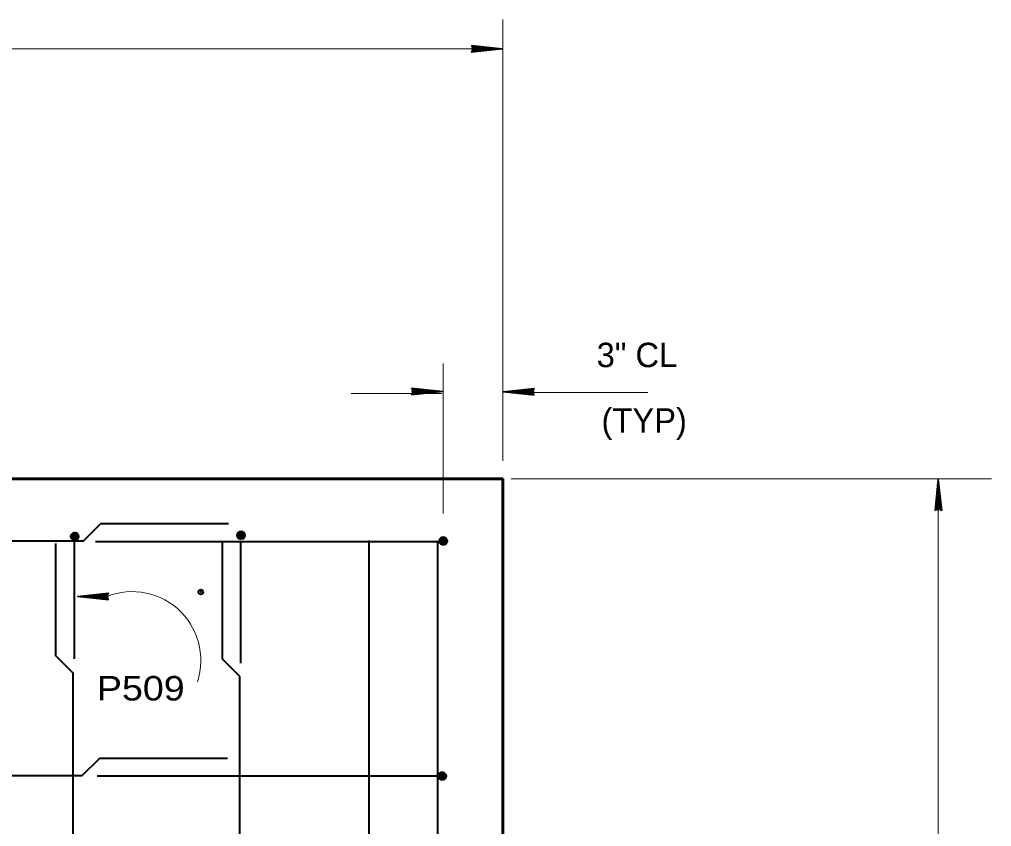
# Model space of a CAD drawing. Extents: x 14.14 to 17.34, y -1.61 to 0.38.
# Drawn here: x 14.9478 to 15.2792, y -0.9903 to -0.7151 of the extents above; entities that cross this region are included whole.
import ezdxf

# ---------------------------------------------------------------- set-up
doc = ezdxf.new("R2010")
doc.units = 0
doc.header["$LTSCALE"] = 0.0033
doc.header["$PDMODE"] = 32
doc.header["$PDSIZE"] = 0.00165
doc.layers.add('1', color=7, linetype='Continuous', lineweight=40)

msp = doc.modelspace()

# ---------------------------------------------------------------- linework, layer by layer
at = {"layer": '1', "lineweight": 13}
for p, q in [((15.112583, -0.865667), (15.112583, -0.715083)), ((14.529417, -0.725083), (15.111917, -0.725083)), ((15.09225, -0.883583), (15.09225, -0.832417)), ((15.112583, -0.838417), (15.112583, -0.838083)), ((15.112583, -0.838417), (15.112667, -0.838417)), ((15.060917, -0.842667), (15.091833, -0.842667)), ((15.12325, -0.84225), (15.162, -0.84225)), ((15.115417, -0.87175), (15.27925, -0.87175)), ((15.261083, -0.873583), (15.261083, -1.288417))]:
    msp.add_line(p, q, dxfattribs=at)
at = {"layer": '1', "lineweight": 35}
for p, q in [((15.101917, -0.725083), (15.1125, -0.725083)), ((15.102083, -0.72575), (15.109417, -0.725)), ((15.102167, -0.724083), (15.11, -0.725)), ((15.102167, -0.724083), (15.11, -0.725)), ((15.102167, -0.724167), (15.11, -0.725)), ((15.102167, -0.72425), (15.11, -0.725083)), ((15.102167, -0.72425), (15.11, -0.72525)), ((15.102167, -0.725917), (15.1095, -0.725083)), ((15.102167, -0.726), (15.1095, -0.72525)), ((15.102167, -0.726167), (15.1095, -0.725333)), ((15.0815, -0.841917), (15.092083, -0.841917)), ((15.081667, -0.842583), (15.089, -0.841833)), ((15.08175, -0.840917), (15.089583, -0.841833)), ((15.08175, -0.840917), (15.089583, -0.841833)), ((15.08175, -0.841), (15.089583, -0.841833)), ((15.08175, -0.841083), (15.089583, -0.841917)), ((15.08175, -0.841083), (15.089583, -0.842083)), ((15.08175, -0.84275), (15.089083, -0.841917)), ((15.123, -0.842917), (15.115167, -0.841917)), ((15.123, -0.841), (15.115667, -0.841833)), ((15.123, -0.841167), (15.115667, -0.841917)), ((15.123, -0.84125), (15.115667, -0.842083)), ((15.123083, -0.841417), (15.11575, -0.842167)), ((15.08175, -0.842833), (15.089083, -0.842083)), ((15.08175, -0.843), (15.089083, -0.842167)), ((15.12325, -0.842083), (15.112667, -0.842083)), ((15.123, -0.842917), (15.115167, -0.842083)), ((15.123, -0.843083), (15.115167, -0.842167)), ((15.123, -0.843083), (15.115167, -0.842167)), ((15.123, -0.843), (15.115167, -0.842167)), ((15.260083, -0.88225), (15.261, -0.874417)), ((15.260083, -0.88225), (15.261, -0.874417)), ((15.260167, -0.88225), (15.261, -0.874417)), ((15.26025, -0.88225), (15.261083, -0.874417)), ((15.26025, -0.88225), (15.26125, -0.874417)), ((15.26175, -0.882333), (15.261, -0.875)), ((15.261083, -0.8825), (15.261083, -0.871917)), ((15.261917, -0.88225), (15.261083, -0.874917)), ((15.262, -0.88225), (15.26125, -0.874917)), ((15.262167, -0.88225), (15.261333, -0.874917)), ((14.977917, -0.910833), (14.970583, -0.911667)), ((14.977917, -0.911), (14.970583, -0.91175)), ((14.977917, -0.911083), (14.970583, -0.911917)), ((14.978, -0.91125), (14.970667, -0.912)), ((14.978167, -0.911917), (14.967583, -0.911917)), ((14.977917, -0.91275), (14.970083, -0.91175)), ((14.977917, -0.91275), (14.970083, -0.911917)), ((14.977917, -0.912917), (14.970083, -0.912)), ((14.977917, -0.912917), (14.970083, -0.912)), ((14.977917, -0.912833), (14.970083, -0.912))]:
    msp.add_line(p, q, dxfattribs=at)
at = {"layer": '1', "lineweight": 60}
for p, q in [((14.7725, -0.87175), (15.112583, -0.87175)), ((15.112583, -0.87175), (15.112583, -0.871583))]:
    msp.add_line(p, q, dxfattribs=at)
at = {"layer": '1'}
for p, q in [((14.965667, -0.89225), (14.966, -0.890333)), ((14.965833, -0.892333), (14.966167, -0.890333)), ((14.965833, -0.891333), (14.967333, -0.891417)), ((14.965833, -0.891417), (14.967333, -0.8915)), ((14.965833, -0.8915), (14.967333, -0.891583)), ((14.965833, -0.891583), (14.967333, -0.891667)), ((14.965833, -0.891667), (14.967333, -0.89175)), ((14.965917, -0.89025), (14.967417, -0.890333)), ((14.965917, -0.892333), (14.96625, -0.890333)), ((14.965917, -0.890417), (14.967417, -0.8905)), ((14.965917, -0.8905), (14.967417, -0.890583)), ((14.965917, -0.890583), (14.967417, -0.890667)), ((14.965917, -0.890667), (14.967417, -0.89075)), ((14.965917, -0.89075), (14.967417, -0.890833)), ((14.965917, -0.890833), (14.967417, -0.890917)), ((14.965917, -0.890917), (14.967417, -0.891)), ((14.965917, -0.890917), (14.967417, -0.891)), ((14.965917, -0.891), (14.967417, -0.891167)), ((14.965917, -0.891167), (14.967417, -0.891333)), ((14.966, -0.892333), (14.966417, -0.890333)), ((14.966083, -0.892333), (14.9665, -0.890333)), ((14.96625, -0.892333), (14.966583, -0.890417)), ((14.966333, -0.892417), (14.966667, -0.890417)), ((14.966417, -0.892417), (14.966833, -0.890417)), ((14.9665, -0.892417), (14.966917, -0.8905)), ((14.966583, -0.892417), (14.967, -0.8905)), ((14.96675, -0.8925), (14.967167, -0.8905)), ((14.967, -0.8925), (14.967333, -0.8905)), ((14.967083, -0.8925), (14.967417, -0.890583)), ((14.967167, -0.8925), (14.9675, -0.890583)), ((14.96725, -0.892583), (14.967583, -0.890583)), ((15.022333, -0.891833), (15.022667, -0.889917)), ((15.0225, -0.891917), (15.022833, -0.889917)), ((15.0225, -0.890917), (15.024, -0.891)), ((15.0225, -0.891), (15.024, -0.891083)), ((15.0225, -0.891083), (15.024, -0.891167)), ((15.0225, -0.891167), (15.024, -0.89125)), ((15.0225, -0.89125), (15.024, -0.891333)), ((15.0225, -0.891333), (15.024, -0.891417)), ((15.0225, -0.891417), (15.024, -0.8915)), ((15.0225, -0.891583), (15.024, -0.891667)), ((15.0225, -0.891667), (15.024, -0.89175)), ((15.022583, -0.889833), (15.024083, -0.889917)), ((15.022583, -0.891917), (15.022917, -0.889917)), ((15.022583, -0.89), (15.024083, -0.890083)), ((15.022583, -0.890083), (15.024083, -0.890167)), ((15.022583, -0.890167), (15.024083, -0.89025)), ((15.022583, -0.89025), (15.024083, -0.890333)), ((15.022583, -0.890333), (15.024083, -0.890417)), ((15.022583, -0.890417), (15.024083, -0.8905)), ((15.022583, -0.8905), (15.024083, -0.890583)), ((15.022583, -0.8905), (15.024083, -0.890583)), ((15.022583, -0.890583), (15.024083, -0.89075)), ((15.022583, -0.89075), (15.024083, -0.890917)), ((15.022667, -0.891917), (15.023083, -0.889917)), ((15.02275, -0.891917), (15.023167, -0.889917)), ((15.022917, -0.891917), (15.02325, -0.89)), ((15.023, -0.892), (15.023333, -0.89)), ((15.023083, -0.892), (15.0235, -0.89)), ((15.023167, -0.892), (15.023583, -0.890083)), ((15.02325, -0.892), (15.023667, -0.890083)), ((15.023417, -0.892083), (15.023833, -0.890083)), ((15.023667, -0.892083), (15.024, -0.890083)), ((15.02375, -0.892083), (15.024083, -0.890167)), ((15.023833, -0.892083), (15.024167, -0.890167)), ((15.023917, -0.892167), (15.02425, -0.890167)), ((14.965833, -0.89175), (14.967333, -0.891833)), ((14.965833, -0.891833), (14.967333, -0.891917)), ((14.965833, -0.892), (14.967333, -0.892083)), ((14.965833, -0.892083), (14.967333, -0.892167)), ((14.965833, -0.892167), (14.967333, -0.89225)), ((14.965833, -0.89225), (14.967333, -0.892333)), ((14.965833, -0.892333), (14.967333, -0.892417)), ((14.966417, -0.89325), (14.966417, -0.933167)), ((14.973667, -0.893167), (15.092333, -0.893167)), ((15.0225, -0.89175), (15.024, -0.891833)), ((15.0225, -0.891833), (15.024, -0.891917)), ((15.0225, -0.891917), (15.024, -0.892)), ((15.023083, -0.893167), (15.023083, -0.934667)), ((15.090333, -0.89325), (15.090333, -1.200583)), ((15.091083, -0.893667), (15.091167, -0.892167)), ((15.093167, -0.8935), (15.091167, -0.893083)), ((15.093167, -0.893583), (15.091167, -0.893167)), ((15.093167, -0.893667), (15.091167, -0.893333)), ((15.093167, -0.89375), (15.091167, -0.893417)), ((15.093083, -0.893917), (15.091167, -0.893583)), ((15.09125, -0.893667), (15.091333, -0.892167)), ((15.09325, -0.893167), (15.09125, -0.89275)), ((15.09325, -0.89325), (15.09125, -0.892917)), ((15.093167, -0.893333), (15.09125, -0.893)), ((15.091333, -0.893667), (15.091417, -0.892167)), ((15.093333, -0.892583), (15.091333, -0.89225)), ((15.093333, -0.892833), (15.091333, -0.892417)), ((15.09325, -0.893), (15.091333, -0.892583)), ((15.09325, -0.893083), (15.091333, -0.892667)), ((15.093417, -0.892333), (15.091417, -0.892)), ((15.093333, -0.892417), (15.091417, -0.892083)), ((15.091417, -0.893667), (15.0915, -0.892167)), ((15.093333, -0.8925), (15.091417, -0.892167)), ((15.0915, -0.893667), (15.091583, -0.892167)), ((15.091583, -0.893667), (15.091667, -0.892167)), ((15.091667, -0.893667), (15.09175, -0.892167)), ((15.09175, -0.893667), (15.091833, -0.892167)), ((15.09175, -0.893667), (15.091833, -0.892167)), ((15.091833, -0.893667), (15.092, -0.892167)), ((15.092, -0.893667), (15.092167, -0.892167)), ((15.092167, -0.89375), (15.09225, -0.89225)), ((15.09225, -0.89375), (15.092333, -0.89225)), ((15.092333, -0.89375), (15.092417, -0.89225)), ((15.092417, -0.89375), (15.0925, -0.89225)), ((15.0925, -0.89375), (15.092583, -0.89225)), ((15.092583, -0.89375), (15.092667, -0.89225)), ((15.092667, -0.89375), (15.09275, -0.89225)), ((15.092833, -0.89375), (15.092917, -0.89225)), ((15.092917, -0.89375), (15.093, -0.89225)), ((15.093, -0.89375), (15.093083, -0.89225)), ((15.093083, -0.89375), (15.093167, -0.89225)), ((15.093167, -0.89375), (15.09325, -0.89225)), ((14.97425, -0.973083), (15.090583, -0.973083)), ((15.09075, -0.97375), (15.09275, -0.974083)), ((15.090833, -0.97325), (15.092833, -0.973667)), ((15.090833, -0.9735), (15.092833, -0.973833)), ((15.090833, -0.973583), (15.09275, -0.973917)), ((15.090833, -0.973667), (15.09275, -0.974)), ((15.091, -0.972333), (15.090917, -0.973833)), ((15.090917, -0.972833), (15.092917, -0.973167)), ((15.090917, -0.972917), (15.092917, -0.973333)), ((15.090917, -0.973), (15.092833, -0.973417)), ((15.090917, -0.973083), (15.092833, -0.9735)), ((15.091083, -0.972333), (15.091, -0.973833)), ((15.091, -0.972333), (15.093, -0.972667)), ((15.091, -0.972417), (15.093, -0.97275)), ((15.091, -0.9725), (15.093, -0.972917)), ((15.091, -0.972583), (15.093, -0.973)), ((15.091, -0.97275), (15.092917, -0.973083)), ((15.091083, -0.972167), (15.093, -0.9725)), ((15.091167, -0.972333), (15.091083, -0.973833)), ((15.09125, -0.972333), (15.091167, -0.973833)), ((15.091333, -0.972333), (15.09125, -0.973833)), ((15.0915, -0.972333), (15.091417, -0.973833)), ((15.091583, -0.972333), (15.0915, -0.973833)), ((15.091667, -0.972333), (15.091583, -0.973833)), ((15.09175, -0.972333), (15.091667, -0.973833)), ((15.091833, -0.972333), (15.09175, -0.973833)), ((15.091917, -0.972333), (15.091833, -0.973833)), ((15.092, -0.972333), (15.091917, -0.973833)), ((15.092167, -0.972417), (15.092, -0.973917)), ((15.092333, -0.972417), (15.092167, -0.973917)), ((15.092417, -0.972417), (15.092333, -0.973917)), ((15.092417, -0.972417), (15.092333, -0.973917)), ((15.0925, -0.972417), (15.092417, -0.973917)), ((15.092583, -0.972417), (15.0925, -0.973917)), ((15.092667, -0.972417), (15.092583, -0.973917)), ((15.09275, -0.972417), (15.092667, -0.973917)), ((15.092833, -0.972417), (15.09275, -0.973917)), ((15.092917, -0.972417), (15.092833, -0.973917)), ((15.093083, -0.972417), (15.093, -0.973917))]:
    msp.add_line(p, q, dxfattribs=at)
at = {"layer": '1', "lineweight": 35}
for points in [[(15.101917, -0.724), (15.1125, -0.725083), (15.101917, -0.72625), (15.1025, -0.725083)], [(15.102667, -0.725), (15.107333, -0.724917), (15.107333, -0.725), (15.106417, -0.725), (15.102667, -0.724917), (15.105667, -0.724833), (15.1025, -0.72475), (15.10475, -0.724667), (15.1025, -0.724583), (15.106, -0.724833), (15.110667, -0.725), (15.10975, -0.72525), (15.111, -0.72525), (15.102667, -0.72525), (15.105083, -0.725417), (15.1025, -0.725417), (15.107833, -0.725), (15.1025, -0.725667)], [(15.0815, -0.840833), (15.092083, -0.841917), (15.0815, -0.843083), (15.082083, -0.841917)], [(15.08225, -0.841833), (15.086917, -0.84175), (15.086917, -0.841833), (15.086, -0.841833), (15.08225, -0.84175), (15.08525, -0.841667), (15.082083, -0.841583), (15.084333, -0.8415), (15.082083, -0.841417), (15.085583, -0.841667), (15.09025, -0.841833), (15.089333, -0.842083), (15.090583, -0.842083), (15.08225, -0.842083), (15.084667, -0.84225), (15.082083, -0.84225), (15.087417, -0.841833), (15.082083, -0.8425)], [(15.12325, -0.843167), (15.112667, -0.842083), (15.12325, -0.840917), (15.122667, -0.842083)], [(15.1225, -0.842167), (15.117833, -0.84225), (15.117833, -0.842167), (15.11875, -0.842167), (15.1225, -0.84225), (15.1195, -0.842333), (15.122667, -0.842417), (15.120417, -0.8425), (15.122667, -0.842583), (15.119167, -0.842333), (15.1145, -0.842167), (15.115417, -0.841917), (15.114167, -0.841917), (15.1225, -0.841917), (15.120083, -0.84175), (15.122667, -0.84175), (15.117333, -0.842167), (15.122667, -0.8415)], [(15.26, -0.8825), (15.261083, -0.871917), (15.26225, -0.8825), (15.261083, -0.881917)], [(15.261, -0.88175), (15.260917, -0.877083), (15.261, -0.877083), (15.261, -0.878), (15.260917, -0.88175), (15.260833, -0.87875), (15.26075, -0.881917), (15.260667, -0.879667), (15.260583, -0.881917), (15.260833, -0.878417), (15.261, -0.87375), (15.26125, -0.874667), (15.26125, -0.873417), (15.26125, -0.88175), (15.261417, -0.879333), (15.261417, -0.881917), (15.261, -0.876583), (15.261667, -0.881917)], [(14.978167, -0.913), (14.967583, -0.911917), (14.978167, -0.91075), (14.977583, -0.911917)], [(14.977417, -0.912), (14.97275, -0.912083), (14.97275, -0.912), (14.973667, -0.912), (14.977417, -0.912083), (14.974417, -0.912167), (14.977583, -0.91225), (14.975333, -0.912333), (14.977583, -0.912417), (14.974083, -0.912167), (14.969417, -0.912), (14.970333, -0.91175), (14.969083, -0.91175), (14.977417, -0.91175), (14.975, -0.911583), (14.977583, -0.911583), (14.97225, -0.912), (14.977583, -0.911333)]]:
    msp.add_lwpolyline(points, close=True, dxfattribs=at)
for points in [[(15.102667, -0.725), (15.10225, -0.72425), (15.1025, -0.7245), (15.102667, -0.724833), (15.102917, -0.72475), (15.10275, -0.724417), (15.102583, -0.725167), (15.102417, -0.725667), (15.102167, -0.726083)], [(15.08225, -0.841833), (15.081833, -0.841083), (15.082083, -0.841333), (15.08225, -0.841667), (15.0825, -0.841583), (15.082333, -0.84125), (15.082167, -0.842), (15.082, -0.8425), (15.08175, -0.842917)], [(15.1225, -0.842167), (15.122917, -0.842917), (15.122667, -0.842667), (15.1225, -0.842333), (15.12225, -0.842417), (15.122417, -0.84275), (15.122583, -0.842), (15.12275, -0.8415), (15.123, -0.841083)], [(15.261, -0.88175), (15.26025, -0.882167), (15.2605, -0.881917), (15.260833, -0.88175), (15.26075, -0.8815), (15.260417, -0.881667), (15.261167, -0.881833), (15.261667, -0.882), (15.262083, -0.88225)], [(14.977417, -0.912), (14.977833, -0.91275), (14.977583, -0.9125), (14.977417, -0.912167), (14.977167, -0.91225), (14.977333, -0.912583), (14.9775, -0.911833), (14.977667, -0.911333), (14.977917, -0.910917)]]:
    msp.add_lwpolyline(points, dxfattribs=at)
at = {"layer": '1', "lineweight": 60}
msp.add_lwpolyline([(15.112583, -0.87175), (15.112583, -1.205083), (15.195917, -1.205083), (15.195917, -1.288417)], dxfattribs=at)
at = {"layer": '1'}
for points in [[(15.019083, -0.887083), (14.975417, -0.887083), (14.9695, -0.893), (14.75475, -0.893), (14.659833, -0.893), (14.653917, -0.887083), (14.610583, -0.887083)], [(14.966667, -0.89275), (14.966333, -0.890167), (14.965833, -0.8925), (14.966917, -0.890167), (14.967333, -0.892583), (14.967667, -0.890583), (14.965583, -0.890583), (14.967917, -0.8915), (14.965333, -0.89125), (14.967667, -0.89225), (14.965333, -0.891917), (14.967917, -0.891083), (14.966167, -0.892667), (14.966, -0.89025), (14.967833, -0.891917), (14.965417, -0.890833), (14.965833, -0.8925), (14.967333, -0.892583), (14.967917, -0.8915), (14.967667, -0.890583), (14.966917, -0.890167), (14.966, -0.89025), (14.965417, -0.890833), (14.9665, -0.8915), (14.967417, -0.890333), (14.967667, -0.89225), (14.9665, -0.8915), (14.966, -0.892583), (14.965333, -0.891583), (14.966417, -0.8915), (14.967667, -0.890667), (14.966417, -0.892667), (14.966083, -0.891333), (14.965583, -0.890583)], [(15.023333, -0.892333), (15.023, -0.88975), (15.0225, -0.892083), (15.023583, -0.88975), (15.024, -0.892167), (15.024333, -0.890167), (15.02225, -0.890167), (15.024583, -0.891083), (15.022, -0.890833), (15.024333, -0.891833), (15.022, -0.8915), (15.024583, -0.890667), (15.022833, -0.89225), (15.022667, -0.889833), (15.0245, -0.8915), (15.022083, -0.890417), (15.0225, -0.892083), (15.024, -0.892167), (15.024583, -0.891083), (15.024333, -0.890167), (15.023583, -0.88975), (15.022667, -0.889833), (15.022083, -0.890417), (15.023167, -0.891083), (15.024083, -0.889917), (15.024333, -0.891833), (15.023167, -0.891083), (15.022667, -0.892167), (15.022, -0.891167), (15.023083, -0.891083), (15.024333, -0.89025), (15.023083, -0.89225), (15.02275, -0.890917), (15.02225, -0.890167)], [(15.093583, -0.892917), (15.091, -0.89325), (15.093333, -0.89375), (15.091, -0.892667), (15.093417, -0.89225), (15.091417, -0.891917), (15.091417, -0.894), (15.092333, -0.891667), (15.092083, -0.89425), (15.093083, -0.891917), (15.09275, -0.89425), (15.091917, -0.891667), (15.0935, -0.893417), (15.091083, -0.893583), (15.09275, -0.89175), (15.091667, -0.894167), (15.093333, -0.89375), (15.093417, -0.89225), (15.092333, -0.891667), (15.091417, -0.891917), (15.091, -0.892667), (15.091083, -0.893583), (15.091667, -0.894167), (15.092333, -0.893083), (15.091167, -0.892167), (15.093083, -0.891917), (15.092333, -0.893083), (15.093417, -0.893583), (15.092417, -0.89425), (15.092333, -0.893167), (15.0915, -0.891917), (15.0935, -0.893167), (15.092167, -0.8935), (15.091417, -0.894)], [(14.96, -0.89375), (14.96, -0.932), (14.965917, -0.937917), (14.965917, -1.14625), (14.96, -1.152167), (14.96, -1.198417)], [(15.016833, -0.893167), (15.016833, -0.933083), (15.02275, -0.939), (15.02275, -1.147333), (15.016833, -1.15325), (15.016833, -1.1995)], [(15.066917, -0.89275), (15.066917, -1.149083), (15.061, -1.155), (15.061, -1.20125)], [(15.018667, -0.967083), (14.975, -0.967083), (14.969083, -0.973), (14.754333, -0.973), (14.659417, -0.973), (14.6535, -0.967083), (14.610167, -0.967083)], [(15.090583, -0.973167), (15.093167, -0.972833), (15.090833, -0.972333), (15.093167, -0.973417), (15.09075, -0.973833), (15.09275, -0.974167), (15.09275, -0.972083), (15.091833, -0.974417), (15.092083, -0.971833), (15.091083, -0.974167), (15.091417, -0.971833), (15.09225, -0.974417), (15.090667, -0.972667), (15.093083, -0.9725), (15.091417, -0.974333), (15.0925, -0.971917), (15.090833, -0.972333), (15.09075, -0.973833), (15.091833, -0.974417), (15.09275, -0.974167), (15.093167, -0.973417), (15.093083, -0.9725), (15.0925, -0.971917), (15.091833, -0.973), (15.093, -0.973917), (15.091083, -0.974167), (15.091833, -0.973), (15.09075, -0.9725), (15.09175, -0.971833), (15.091833, -0.972917), (15.092667, -0.974167), (15.090667, -0.972917), (15.092, -0.972583), (15.09275, -0.972083)]]:
    msp.add_lwpolyline(points, dxfattribs=at)
for centre in [(14.966617, -0.891417), (15.023283, -0.891), (15.09225, -0.892967), (15.091917, -0.973117)]:
    msp.add_circle(centre, 0.00132, dxfattribs=at)
at = {"layer": '1', "lineweight": 13}
msp.add_arc((14.986195, -0.933622), 0.023415, 341.63221, 116.03756, dxfattribs=at)
at = {"layer": '1'}
msp.add_point((15.009583, -0.910333), dxfattribs=at)

# ---------------------------------------------------------------- texts
for s, p in [('3" CL', (15.144583, -0.833667)), ('(TYP)', (15.14625, -0.856))]:
    msp.add_text(s, height=0.008334, dxfattribs=at).set_placement(p)
at = {"layer": '1', "width": 1.15}
msp.add_text('P509', height=0.008334, dxfattribs=at).set_placement((14.974167, -0.947333))

doc.saveas('drawing.dxf')
